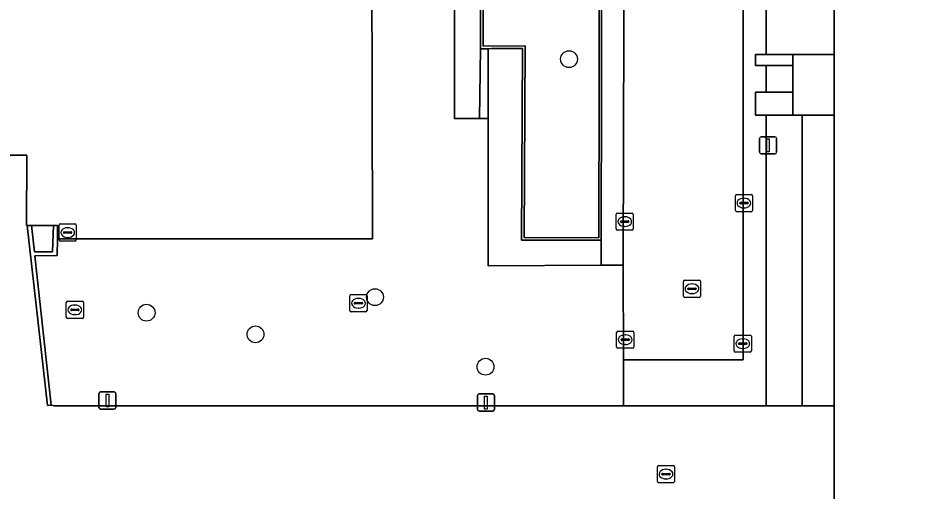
# Model space of a CAD drawing. Extents: x 161477 to 163040, y 383680 to 384871.
# Drawn here: x 161883.6 to 161935.8, y 384251.7 to 384279.2 of the extents above; entities that cross this region are included whole.
import ezdxf

# ---------------------------------------------------------------- set-up
doc = ezdxf.new("R2010")
doc.units = 0
for name, color, linetype in [('IMGEO_Boom', 7, 'Continuous'), ('IMGEO_Groenvoorziening', 7, 'Continuous'), ('IMGEO_Kolk', 7, 'Continuous'), ('IMGEO_Lichtmast', 7, 'Continuous'), ('IMGEO_Muur', 7, 'Continuous'), ('IMGEO_Pand', 7, 'Continuous'), ('IMGEO_Rijbaan_lokaal_open', 7, 'Continuous'), ('IMGEO_Rioolput', 7, 'Continuous'), ('IMGEO_Terreindeel_onvherhard', 7, 'Continuous'), ('IMGEO_Voetpad_op_trap', 7, 'Continuous'), ('IMGEO_Voetpad_open', 7, 'Continuous')]:
    doc.layers.add(name, color=color, linetype=linetype)

msp = doc.modelspace()

# ---------------------------------------------------------------- linework, layer by layer
at = {"layer": 'IMGEO_Boom'}
for centre in [(161915.68, 384276.78), (161904.401, 384262.955), (161891.12, 384262.049), (161897.453, 384260.792), (161910.821, 384258.91)]:
    msp.add_circle(centre, 0.489, dxfattribs=at)
at = {"layer": 'IMGEO_Groenvoorziening'}
msp.add_lwpolyline([(161904.197, 384290.37), (161904.251, 384266.346), (161886.108, 384266.334), (161885.938, 384266.333), (161885.929, 384265.368), (161884.623, 384265.348), (161885.564, 384256.684), (161885.773, 384256.647), (161918.633, 384256.645), (161918.852, 384256.645), (161918.844, 384259.31), (161918.826, 384264.809), (161917.556, 384264.803), (161910.987, 384264.769), (161910.981, 384273.336), (161910.477, 384273.341), (161909.014, 384273.333), (161908.997, 384294.845)], dxfattribs=at)
for points in [[(161917.469, 384293.182), (161910.691, 384293.197), (161910.679, 384277.543), (161913.128, 384277.555), (161913.07, 384266.412), (161917.413, 384266.394)], [(161931.101, 384279.802), (161929.234, 384279.802), (161928.04, 384279.802), (161927.149, 384279.802), (161927.149, 384277.055), (161928.685, 384277.055), (161929.234, 384277.055), (161931.101, 384277.055)], [(161928.685, 384276.417), (161927.149, 384276.417), (161927.149, 384274.86), (161928.685, 384274.86)], [(161929.234, 384273.532), (161928.685, 384273.532), (161927.149, 384273.532), (161927.15, 384257.437), (161927.15, 384256.647), (161929.233, 384256.646), (161929.233, 384257.437)]]:
    msp.add_lwpolyline(points, close=True, dxfattribs=at)
at = {"layer": 'IMGEO_Kolk'}
for p, q in [((161925.425, 384268.919), (161926.277, 384268.919)), ((161925.35, 384267.993), (161925.35, 384268.845)), ((161925.609, 384268.413), (161925.609, 384268.425)), ((161925.652, 384268.462), (161926.05, 384268.462)), ((161925.838, 384268.699), (161925.863, 384268.699)), ((161926.093, 384268.425), (161926.093, 384268.413)), ((161926.351, 384268.845), (161926.351, 384267.993)), ((161926.277, 384267.919), (161925.425, 384267.919)), ((161926.047, 384268.376), (161925.649, 384268.376)), ((161925.861, 384268.139), (161925.836, 384268.139)), ((161918.417, 384266.915), (161918.417, 384267.767)), ((161918.492, 384267.841), (161919.344, 384267.841)), ((161918.719, 384267.384), (161919.117, 384267.384)), ((161918.905, 384267.621), (161918.93, 384267.621)), ((161919.418, 384267.767), (161919.418, 384266.915)), ((161886.032, 384266.28), (161886.032, 384267.132)), ((161886.107, 384267.206), (161886.959, 384267.206)), ((161886.52, 384266.986), (161886.545, 384266.986)), ((161887.033, 384267.132), (161887.033, 384266.28)), ((161919.344, 384266.841), (161918.492, 384266.841)), ((161918.676, 384267.335), (161918.676, 384267.347)), ((161919.114, 384267.298), (161918.716, 384267.298)), ((161918.928, 384267.061), (161918.903, 384267.061)), ((161919.16, 384267.347), (161919.16, 384267.335)), ((161886.291, 384266.7), (161886.291, 384266.712)), ((161886.729, 384266.663), (161886.331, 384266.663)), ((161886.334, 384266.749), (161886.732, 384266.749)), ((161886.543, 384266.426), (161886.518, 384266.426)), ((161886.775, 384266.712), (161886.775, 384266.7)), ((161886.959, 384266.206), (161886.107, 384266.206)), ((161918.447, 384260.056), (161918.447, 384260.908)), ((161918.522, 384260.982), (161919.374, 384260.982)), ((161918.935, 384260.762), (161918.96, 384260.762)), ((161919.448, 384260.908), (161919.448, 384260.056)), ((161925.281, 384259.825), (161925.281, 384260.677)), ((161925.356, 384260.751), (161926.208, 384260.751)), ((161926.282, 384260.677), (161926.282, 384259.825)), ((161918.706, 384260.476), (161918.706, 384260.488)), ((161919.144, 384260.439), (161918.746, 384260.439)), ((161918.749, 384260.525), (161919.147, 384260.525)), ((161918.958, 384260.202), (161918.933, 384260.202)), ((161919.19, 384260.488), (161919.19, 384260.476)), ((161925.54, 384260.245), (161925.54, 384260.257)), ((161925.978, 384260.208), (161925.58, 384260.208)), ((161925.583, 384260.294), (161925.981, 384260.294)), ((161925.769, 384260.531), (161925.794, 384260.531)), ((161926.024, 384260.257), (161926.024, 384260.245)), ((161919.374, 384259.982), (161918.522, 384259.982)), ((161926.208, 384259.751), (161925.356, 384259.751)), ((161925.792, 384259.971), (161925.767, 384259.971))]:
    msp.add_line(p, q, dxfattribs=at)
for points in [[(161925.425, 384268.919), (161926.277, 384268.919)], [(161925.35, 384267.993), (161925.35, 384268.845)], [(161926.351, 384268.845), (161926.351, 384267.993)], [(161926.277, 384267.919), (161925.425, 384267.919)], [(161918.417, 384266.915), (161918.417, 384267.767)], [(161918.492, 384267.841), (161919.344, 384267.841)], [(161919.418, 384267.767), (161919.418, 384266.915)], [(161886.032, 384266.28), (161886.032, 384267.132)], [(161886.107, 384267.206), (161886.959, 384267.206)], [(161887.033, 384267.132), (161887.033, 384266.28)], [(161919.344, 384266.841), (161918.492, 384266.841)], [(161886.959, 384266.206), (161886.107, 384266.206)], [(161918.447, 384260.056), (161918.447, 384260.908)], [(161918.522, 384260.982), (161919.374, 384260.982)], [(161919.448, 384260.908), (161919.448, 384260.056)], [(161925.281, 384259.825), (161925.281, 384260.677)], [(161925.356, 384260.751), (161926.208, 384260.751)], [(161926.282, 384260.677), (161926.282, 384259.825)], [(161919.374, 384259.982), (161918.522, 384259.982)], [(161926.208, 384259.751), (161925.356, 384259.751)]]:
    msp.add_lwpolyline(points, dxfattribs=at)
for centre, radius, start, end in [((161925.427, 384268.843), 0.0765, 91.552, 178.448), ((161925.427, 384268.843), 0.0765, 91.552, 178.448), ((161926.275, 384268.843), 0.0765, 1.552, 88.448), ((161926.275, 384268.843), 0.0765, 1.552, 88.448), ((161925.649, 384268.422), 0.0403, 85.8775, 175.7526), ((161925.646, 384268.412), 0.0366, 178.938, 274.7102), ((161926.05, 384268.419), 0.043, 264.8664, 352.4533), ((161926.054, 384268.424), 0.0386, 1.7309, 96.639), ((161925.427, 384267.995), 0.0765, 181.552, 268.448), ((161925.427, 384267.995), 0.0765, 181.552, 268.448), ((161926.275, 384267.995), 0.0765, 271.552, 358.448), ((161926.275, 384267.995), 0.0765, 271.552, 358.448), ((161918.494, 384267.765), 0.0765, 91.552, 178.448), ((161918.494, 384267.765), 0.0765, 91.552, 178.448), ((161918.716, 384267.344), 0.0403, 85.8775, 175.7526), ((161919.121, 384267.346), 0.0386, 1.7309, 96.639), ((161919.342, 384267.765), 0.0765, 1.552, 88.448), ((161919.342, 384267.765), 0.0765, 1.552, 88.448), ((161886.109, 384267.13), 0.0765, 91.552, 178.448), ((161886.109, 384267.13), 0.0765, 91.552, 178.448), ((161886.957, 384267.13), 0.0765, 1.552, 88.448), ((161886.957, 384267.13), 0.0765, 1.552, 88.448), ((161918.494, 384266.917), 0.0765, 181.552, 268.448), ((161918.494, 384266.917), 0.0765, 181.552, 268.448), ((161918.713, 384267.334), 0.0366, 178.938, 274.7102), ((161919.117, 384267.341), 0.043, 264.8664, 352.4533), ((161919.342, 384266.917), 0.0765, 271.552, 358.448), ((161919.342, 384266.917), 0.0765, 271.552, 358.448), ((161886.331, 384266.709), 0.0403, 85.8775, 175.7526), ((161886.328, 384266.699), 0.0366, 178.938, 274.7102), ((161886.732, 384266.706), 0.043, 264.8664, 352.4533), ((161886.736, 384266.711), 0.0386, 1.7309, 96.639), ((161886.109, 384266.282), 0.0765, 181.552, 268.448), ((161886.109, 384266.282), 0.0765, 181.552, 268.448), ((161886.957, 384266.282), 0.0765, 271.552, 358.448), ((161886.957, 384266.282), 0.0765, 271.552, 358.448), ((161918.524, 384260.906), 0.0765, 91.552, 178.448), ((161918.524, 384260.906), 0.0765, 91.552, 178.448), ((161919.372, 384260.906), 0.0765, 1.552, 88.448), ((161919.372, 384260.906), 0.0765, 1.552, 88.448), ((161925.358, 384260.675), 0.0765, 91.552, 178.448), ((161925.358, 384260.675), 0.0765, 91.552, 178.448), ((161926.206, 384260.675), 0.0765, 1.552, 88.448), ((161926.206, 384260.675), 0.0765, 1.552, 88.448), ((161918.524, 384260.058), 0.0765, 181.552, 268.448), ((161918.524, 384260.058), 0.0765, 181.552, 268.448), ((161918.746, 384260.485), 0.0403, 85.8775, 175.7526), ((161918.743, 384260.475), 0.0366, 178.938, 274.7102), ((161919.147, 384260.482), 0.043, 264.8664, 352.4533), ((161919.151, 384260.487), 0.0386, 1.7309, 96.639), ((161919.372, 384260.058), 0.0765, 271.552, 358.448), ((161919.372, 384260.058), 0.0765, 271.552, 358.448), ((161925.58, 384260.254), 0.0403, 85.8775, 175.7526), ((161925.577, 384260.244), 0.0366, 178.938, 274.7102), ((161925.981, 384260.251), 0.043, 264.8664, 352.4533), ((161925.985, 384260.256), 0.0386, 1.7309, 96.639), ((161925.358, 384259.827), 0.0765, 181.552, 268.448), ((161925.358, 384259.827), 0.0765, 181.552, 268.448), ((161926.206, 384259.827), 0.0765, 271.552, 358.448), ((161926.206, 384259.827), 0.0765, 271.552, 358.448)]:
    msp.add_arc(centre, radius, start, end, dxfattribs=at)
for centre, major_axis, ratio, start_param, end_param in [((161925.837, 384268.419), (-0.387, 0.002), 0.722429, 4.712389, 7.853982), ((161925.862, 384268.419), (-0.39, 0.002), 0.717154, 1.570796, 4.712389), ((161918.904, 384267.341), (-0.387, 0.002), 0.722429, 4.712389, 7.853982), ((161918.929, 384267.341), (-0.39, 0.002), 0.717154, 1.570796, 4.712389), ((161886.519, 384266.706), (-0.387, 0.002), 0.722429, 4.712389, 7.853982), ((161886.544, 384266.706), (-0.39, 0.002), 0.717154, 1.570796, 4.712389), ((161918.934, 384260.482), (-0.387, 0.002), 0.722429, 4.712389, 7.853982), ((161918.959, 384260.482), (-0.39, 0.002), 0.717154, 1.570796, 4.712389), ((161925.768, 384260.251), (-0.387, 0.002), 0.722429, 4.712389, 7.853982), ((161925.793, 384260.251), (-0.39, 0.002), 0.717154, 1.570796, 4.712389)]:
    msp.add_ellipse(centre, major_axis=major_axis, ratio=ratio, start_param=start_param, end_param=end_param, dxfattribs=at)
at = {"layer": 'IMGEO_Lichtmast'}
for p, q in [((161926.755, 384271.37), (161926.755, 384272.17)), ((161926.755, 384272.17), (161926.755, 384271.37)), ((161926.855, 384272.27), (161927.645, 384272.27)), ((161927.645, 384272.27), (161926.855, 384272.27)), ((161927.745, 384272.17), (161927.745, 384271.37)), ((161927.745, 384271.37), (161927.745, 384272.17)), ((161927.645, 384271.27), (161926.855, 384271.27)), ((161926.855, 384271.27), (161927.645, 384271.27)), ((161888.445, 384257.45), (161889.235, 384257.45)), ((161889.235, 384257.45), (161888.445, 384257.45)), ((161888.345, 384256.55), (161888.345, 384257.35)), ((161888.345, 384257.35), (161888.345, 384256.55)), ((161889.335, 384257.35), (161889.335, 384256.55)), ((161889.335, 384256.55), (161889.335, 384257.35)), ((161910.355, 384256.43), (161910.355, 384257.23)), ((161910.355, 384257.23), (161910.355, 384256.43)), ((161910.455, 384257.33), (161911.245, 384257.33)), ((161911.245, 384257.33), (161910.455, 384257.33)), ((161911.345, 384257.23), (161911.345, 384256.43)), ((161911.345, 384256.43), (161911.345, 384257.23)), ((161889.235, 384256.45), (161888.445, 384256.45)), ((161888.445, 384256.45), (161889.235, 384256.45)), ((161911.245, 384256.33), (161910.455, 384256.33)), ((161910.455, 384256.33), (161911.245, 384256.33))]:
    msp.add_line(p, q, dxfattribs=at)
for points in [[(161927.175, 384272.145), (161927.325, 384272.145), (161927.325, 384271.395), (161927.175, 384271.395), (161927.175, 384272.145)], [(161888.765, 384257.325), (161888.915, 384257.325), (161888.915, 384256.575), (161888.765, 384256.575), (161888.765, 384257.325)], [(161910.775, 384257.205), (161910.925, 384257.205), (161910.925, 384256.455), (161910.775, 384256.455), (161910.775, 384257.205)]]:
    msp.add_lwpolyline(points, dxfattribs=at)
for centre, start, end in [((161926.855, 384272.17), 90, 180), ((161926.855, 384272.17), 90, 180), ((161927.645, 384272.17), 0, 90), ((161927.645, 384272.17), 360, 90), ((161926.855, 384271.37), 180, 270), ((161926.855, 384271.37), 180, 270), ((161927.645, 384271.37), 270, 0), ((161927.645, 384271.37), 270, 0), ((161888.445, 384257.35), 90, 180), ((161888.445, 384257.35), 90, 180), ((161889.235, 384257.35), 0, 90), ((161889.235, 384257.35), 360, 90), ((161910.455, 384257.23), 90, 180), ((161910.455, 384257.23), 90, 180), ((161911.245, 384257.23), 0, 90), ((161911.245, 384257.23), 360, 90), ((161888.445, 384256.55), 180, 270), ((161888.445, 384256.55), 180, 270), ((161889.235, 384256.55), 270, 0), ((161889.235, 384256.55), 270, 0), ((161910.455, 384256.43), 180, 270), ((161910.455, 384256.43), 180, 270), ((161911.245, 384256.43), 270, 0), ((161911.245, 384256.43), 270, 0)]:
    msp.add_arc(centre, 0.1, start, end, dxfattribs=at)
at = {"layer": 'IMGEO_Muur'}
for points in [[(161917.605, 384293.323), (161913.347, 384293.345), (161913.26, 384293.343), (161910.796, 384293.352), (161910.546, 384293.352), (161910.529, 384277.385), (161910.67, 384277.386), (161910.988, 384277.388), (161911.17, 384277.389), (161912.968, 384277.404), (161912.917, 384266.268), (161917.549, 384266.259)], [(161910.679, 384277.543), (161910.691, 384293.197), (161917.469, 384293.182), (161917.413, 384266.394), (161913.07, 384266.412), (161913.128, 384277.555)], [(161885.938, 384266.333), (161885.946, 384267.119), (161885.705, 384267.119), (161885.654, 384265.585), (161884.601, 384265.594), (161884.43, 384267.121), (161884.172, 384267.121), (161885.365, 384256.663), (161885.564, 384256.684), (161884.623, 384265.348), (161885.929, 384265.368)]]:
    msp.add_lwpolyline(points, close=True, dxfattribs=at)
at = {"layer": 'IMGEO_Pand'}
for points in [[(161948.675, 384353.629), (161933.893, 384353.637), (161931.099, 384353.639), (161931.099, 384345.216), (161931.099, 384341.894), (161931.1, 384326.564), (161931.1, 384323.153), (161931.1, 384313.648), (161931.1, 384310.027), (161931.1, 384301.74), (161931.1, 384298.415), (161931.101, 384283.206), (161931.101, 384279.802), (161931.101, 384277.055), (161931.101, 384273.532), (161931.102, 384257.437), (161931.102, 384256.645), (161931.102, 384250)], [(161877.415, 384271.209), (161880.553, 384271.205), (161881.487, 384271.204), (161881.48, 384270.973), (161881.651, 384270.438), (161883.108, 384270.931), (161883.112, 384271.202), (161884.149, 384271.201), (161884.144, 384267.12), (161884.172, 384267.121), (161884.43, 384267.121), (161885.705, 384267.119), (161885.946, 384267.119), (161885.938, 384266.333), (161886.108, 384266.334), (161904.251, 384266.346), (161904.197, 384290.37), (161904.193, 384305.675), (161904.193, 384306.123), (161903.592, 384306.266), (161903.592, 384306.612), (161903.592, 384306.701)]]:
    msp.add_lwpolyline(points, dxfattribs=at)
at = {"layer": 'IMGEO_Rijbaan_lokaal_open'}
msp.add_lwpolyline([(161925.81, 384368.885), (161918.941, 384368.88), (161918.941, 384313.65), (161918.941, 384310.028), (161918.941, 384307.313), (161918.826, 384264.809), (161918.844, 384259.31), (161925.81, 384259.31), (161925.81, 384310.027), (161925.81, 384313.649)], close=True, dxfattribs=at)
at = {"layer": 'IMGEO_Rioolput'}
for p, q in [((161922.329, 384263.014), (161922.329, 384263.866)), ((161922.404, 384263.94), (161923.256, 384263.94)), ((161922.817, 384263.72), (161922.842, 384263.72)), ((161923.33, 384263.866), (161923.33, 384263.014)), ((161922.588, 384263.434), (161922.588, 384263.446)), ((161923.026, 384263.397), (161922.628, 384263.397)), ((161922.631, 384263.483), (161923.029, 384263.483)), ((161923.072, 384263.446), (161923.072, 384263.434)), ((161886.525, 384262.716), (161887.377, 384262.716)), ((161902.936, 384262.173), (161902.936, 384263.025)), ((161903.011, 384263.099), (161903.863, 384263.099)), ((161903.424, 384262.879), (161903.449, 384262.879)), ((161903.937, 384263.025), (161903.937, 384262.173)), ((161923.256, 384262.94), (161922.404, 384262.94)), ((161922.84, 384263.16), (161922.815, 384263.16)), ((161886.45, 384261.79), (161886.45, 384262.642)), ((161886.709, 384262.21), (161886.709, 384262.222)), ((161887.147, 384262.173), (161886.749, 384262.173)), ((161886.752, 384262.259), (161887.15, 384262.259)), ((161886.938, 384262.496), (161886.963, 384262.496)), ((161887.193, 384262.222), (161887.193, 384262.21)), ((161887.451, 384262.642), (161887.451, 384261.79)), ((161903.195, 384262.593), (161903.195, 384262.605)), ((161903.633, 384262.556), (161903.235, 384262.556)), ((161903.238, 384262.642), (161903.636, 384262.642)), ((161903.447, 384262.319), (161903.422, 384262.319)), ((161903.679, 384262.605), (161903.679, 384262.593)), ((161887.377, 384261.716), (161886.525, 384261.716)), ((161886.961, 384261.936), (161886.936, 384261.936)), ((161903.863, 384262.099), (161903.011, 384262.099)), ((161920.818, 384252.247), (161920.818, 384253.099)), ((161920.893, 384253.173), (161921.745, 384253.173)), ((161921.306, 384252.953), (161921.331, 384252.953)), ((161921.819, 384253.099), (161921.819, 384252.247)), ((161921.077, 384252.667), (161921.077, 384252.679)), ((161921.515, 384252.63), (161921.117, 384252.63)), ((161921.12, 384252.716), (161921.518, 384252.716)), ((161921.329, 384252.393), (161921.304, 384252.393)), ((161921.561, 384252.679), (161921.561, 384252.667)), ((161921.745, 384252.173), (161920.893, 384252.173))]:
    msp.add_line(p, q, dxfattribs=at)
for points in [[(161922.329, 384263.014), (161922.329, 384263.866)], [(161922.404, 384263.94), (161923.256, 384263.94)], [(161923.33, 384263.866), (161923.33, 384263.014)], [(161886.525, 384262.716), (161887.377, 384262.716)], [(161902.936, 384262.173), (161902.936, 384263.025)], [(161903.011, 384263.099), (161903.863, 384263.099)], [(161903.937, 384263.025), (161903.937, 384262.173)], [(161923.256, 384262.94), (161922.404, 384262.94)], [(161886.45, 384261.79), (161886.45, 384262.642)], [(161887.451, 384262.642), (161887.451, 384261.79)], [(161887.377, 384261.716), (161886.525, 384261.716)], [(161903.863, 384262.099), (161903.011, 384262.099)], [(161920.818, 384252.247), (161920.818, 384253.099)], [(161920.893, 384253.173), (161921.745, 384253.173)], [(161921.819, 384253.099), (161921.819, 384252.247)], [(161921.745, 384252.173), (161920.893, 384252.173)]]:
    msp.add_lwpolyline(points, dxfattribs=at)
for centre, radius, start, end in [((161922.406, 384263.864), 0.0765, 91.552, 178.448), ((161922.406, 384263.864), 0.0765, 91.552, 178.448), ((161923.254, 384263.864), 0.0765, 1.552, 88.448), ((161923.254, 384263.864), 0.0765, 1.552, 88.448), ((161922.628, 384263.443), 0.0403, 85.8775, 175.7526), ((161922.625, 384263.433), 0.0366, 178.938, 274.7102), ((161923.029, 384263.44), 0.043, 264.8664, 352.4533), ((161923.033, 384263.445), 0.0386, 1.7309, 96.639), ((161886.527, 384262.64), 0.0765, 91.552, 178.448), ((161886.527, 384262.64), 0.0765, 91.552, 178.448), ((161887.375, 384262.64), 0.0765, 1.552, 88.448), ((161887.375, 384262.64), 0.0765, 1.552, 88.448), ((161903.013, 384263.023), 0.0765, 91.552, 178.448), ((161903.013, 384263.023), 0.0765, 91.552, 178.448), ((161903.861, 384263.023), 0.0765, 1.552, 88.448), ((161903.861, 384263.023), 0.0765, 1.552, 88.448), ((161922.406, 384263.016), 0.0765, 181.552, 268.448), ((161922.406, 384263.016), 0.0765, 181.552, 268.448), ((161923.254, 384263.016), 0.0765, 271.552, 358.448), ((161923.254, 384263.016), 0.0765, 271.552, 358.448), ((161886.749, 384262.219), 0.0403, 85.8775, 175.7526), ((161886.746, 384262.209), 0.0366, 178.938, 274.7102), ((161887.15, 384262.216), 0.043, 264.8664, 352.4533), ((161887.154, 384262.221), 0.0386, 1.7309, 96.639), ((161903.013, 384262.175), 0.0765, 181.552, 268.448), ((161903.013, 384262.175), 0.0765, 181.552, 268.448), ((161903.235, 384262.602), 0.0403, 85.8775, 175.7526), ((161903.232, 384262.592), 0.0366, 178.938, 274.7102), ((161903.636, 384262.599), 0.043, 264.8664, 352.4533), ((161903.64, 384262.604), 0.0386, 1.7309, 96.639), ((161903.861, 384262.175), 0.0765, 271.552, 358.448), ((161903.861, 384262.175), 0.0765, 271.552, 358.448), ((161886.527, 384261.792), 0.0765, 181.552, 268.448), ((161886.527, 384261.792), 0.0765, 181.552, 268.448), ((161887.375, 384261.792), 0.0765, 271.552, 358.448), ((161887.375, 384261.792), 0.0765, 271.552, 358.448), ((161920.895, 384253.097), 0.0765, 91.552, 178.448), ((161920.895, 384253.097), 0.0765, 91.552, 178.448), ((161921.743, 384253.097), 0.0765, 1.552, 88.448), ((161921.743, 384253.097), 0.0765, 1.552, 88.448), ((161920.895, 384252.249), 0.0765, 181.552, 268.448), ((161920.895, 384252.249), 0.0765, 181.552, 268.448), ((161921.117, 384252.676), 0.0403, 85.8775, 175.7526), ((161921.114, 384252.666), 0.0366, 178.938, 274.7102), ((161921.518, 384252.673), 0.043, 264.8664, 352.4533), ((161921.522, 384252.678), 0.0386, 1.7309, 96.639), ((161921.743, 384252.249), 0.0765, 271.552, 358.448), ((161921.743, 384252.249), 0.0765, 271.552, 358.448)]:
    msp.add_arc(centre, radius, start, end, dxfattribs=at)
for centre, major_axis, ratio, start_param, end_param in [((161922.816, 384263.44), (-0.387, 0.002), 0.722429, 4.712389, 7.853982), ((161922.841, 384263.44), (-0.39, 0.002), 0.717154, 1.570796, 4.712389), ((161903.423, 384262.599), (-0.387, 0.002), 0.722429, 4.712389, 7.853982), ((161903.448, 384262.599), (-0.39, 0.002), 0.717154, 1.570796, 4.712389), ((161886.937, 384262.216), (-0.387, 0.002), 0.722429, 4.712389, 7.853982), ((161886.962, 384262.216), (-0.39, 0.002), 0.717154, 1.570796, 4.712389), ((161921.305, 384252.673), (-0.387, 0.002), 0.722429, 4.712389, 7.853982), ((161921.33, 384252.673), (-0.39, 0.002), 0.717154, 1.570796, 4.712389)]:
    msp.add_ellipse(centre, major_axis=major_axis, ratio=ratio, start_param=start_param, end_param=end_param, dxfattribs=at)
at = {"layer": 'IMGEO_Terreindeel_onvherhard'}
msp.add_lwpolyline([(161885.705, 384267.119), (161884.43, 384267.121), (161884.601, 384265.594), (161885.654, 384265.585)], close=True, dxfattribs=at)
at = {"layer": 'IMGEO_Voetpad_op_trap'}
for points in [[(161910.987, 384277.113), (161910.988, 384277.388), (161910.67, 384277.386), (161910.529, 384277.385), (161910.477, 384273.341), (161910.981, 384273.336)], [(161928.685, 384277.055), (161927.149, 384277.055), (161926.514, 384277.055), (161926.514, 384276.417), (161927.149, 384276.417), (161928.685, 384276.417)], [(161928.685, 384274.86), (161927.149, 384274.86), (161926.514, 384274.86), (161926.514, 384273.532), (161927.149, 384273.532), (161928.685, 384273.532)]]:
    msp.add_lwpolyline(points, close=True, dxfattribs=at)
at = {"layer": 'IMGEO_Voetpad_open'}
for points in [[(161918.941, 384368.88), (161917.658, 384368.879), (161917.69, 384360.768), (161917.66, 384328.779), (161917.667, 384327.268), (161917.713, 384317.061), (161917.637, 384308.849), (161917.625, 384303.135), (161917.608, 384294.923), (161917.605, 384293.323), (161917.549, 384266.259), (161917.556, 384264.803), (161918.826, 384264.809), (161918.941, 384307.313), (161918.941, 384310.028), (161918.941, 384313.65)], [(161910.546, 384293.352), (161910.489, 384294.822), (161908.997, 384294.845), (161909.014, 384273.333), (161910.477, 384273.341), (161910.529, 384277.385)], [(161912.968, 384277.404), (161911.17, 384277.389), (161910.988, 384277.388), (161910.987, 384277.113), (161910.981, 384273.336), (161910.987, 384264.769), (161917.556, 384264.803), (161917.549, 384266.259), (161912.917, 384266.268)], [(161931.101, 384277.055), (161929.234, 384277.055), (161928.685, 384277.055), (161928.685, 384276.417), (161928.685, 384274.86), (161928.685, 384273.532), (161929.234, 384273.532), (161931.101, 384273.532)], [(161931.101, 384273.532), (161929.234, 384273.532), (161929.233, 384257.437), (161929.233, 384256.646), (161931.102, 384256.645), (161931.102, 384257.437)]]:
    msp.add_lwpolyline(points, close=True, dxfattribs=at)
for points in [[(161925.81, 384310.027), (161925.81, 384259.31), (161918.844, 384259.31), (161918.852, 384256.645), (161927.15, 384256.647), (161927.15, 384257.437), (161927.149, 384273.532), (161926.514, 384273.532), (161926.514, 384274.86), (161927.149, 384274.86), (161927.149, 384276.417), (161926.514, 384276.417), (161926.514, 384277.055), (161927.149, 384277.055), (161927.149, 384279.802), (161926.514, 384279.802), (161926.514, 384283.206), (161927.149, 384283.232), (161927.145, 384298.415), (161926.514, 384298.415), (161926.514, 384301.74), (161927.144, 384301.74), (161927.144, 384301.835), (161927.12, 384310.027)], [(161931.102, 384250), (161931.102, 384256.645), (161929.233, 384256.646), (161927.15, 384256.647), (161918.852, 384256.645), (161918.633, 384256.645), (161885.773, 384256.647), (161885.564, 384256.684), (161885.365, 384256.663), (161884.172, 384267.121), (161884.144, 384267.12), (161884.149, 384271.201), (161883.112, 384271.202)]]:
    msp.add_lwpolyline(points, dxfattribs=at)

doc.saveas('drawing.dxf')
